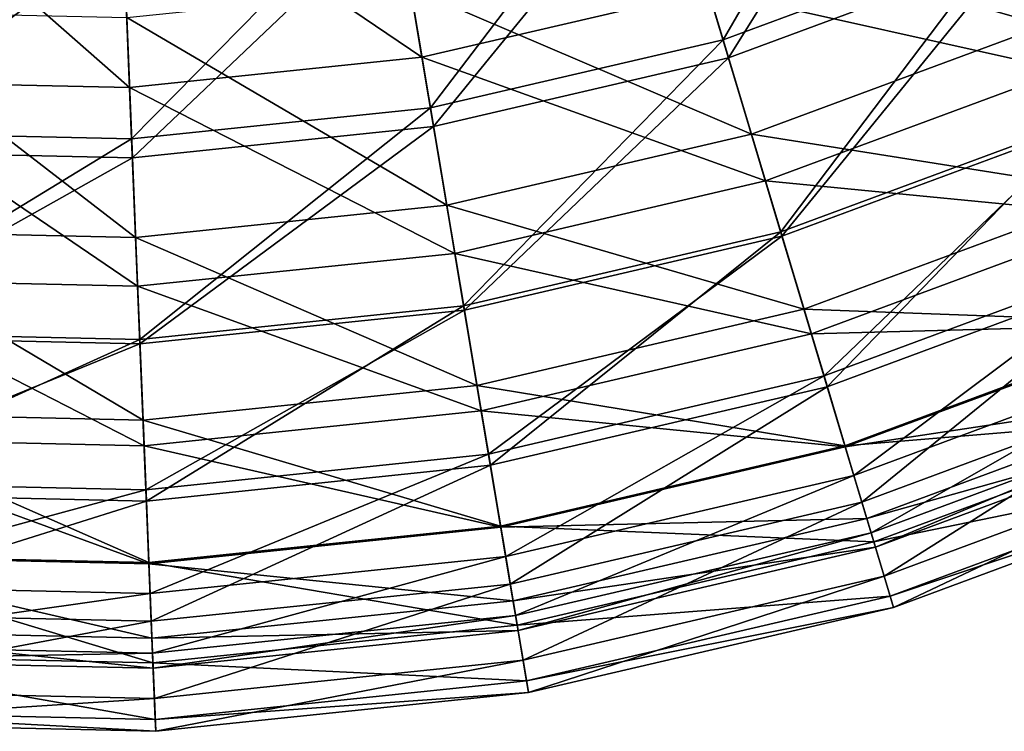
# Model space of a CAD drawing. Header units: millimetres. Extents: x 0 to 403, y 0 to 439.
# Tile 273 of 656: x 201 to 231, y 0 to 21. Entities that reach past the tile are written whole.
import ezdxf

# ---------------------------------------------------------------- set-up
doc = ezdxf.new("R2010")
doc.units = ezdxf.units.MM
doc.header["$LTSCALE"] = 25.4
doc.layers.get('0').update_dxf_attribs({"true_color": 0xff5454})

# ---------------------------------------------------------------- blocks, each defined once
blk = doc.blocks.new('VETRO-VII-9131.STL')
at = {"color": 18, "true_color": 0x000000}
mesh = blk.add_polyface(dxfattribs=at)
corners = [(38.358, 29.674, 592.897), (27.412, 31.365, 584.172), (34.962, 35.299, 584.172), (30.077, 25.358, 592.897)]
mesh.append_faces([[corners[k] for k in face] for face in [(0, 1, 2), (1, 0, 3)]], dxfattribs={"vtx0": -1, "color": 18})
mesh = blk.add_polyface(dxfattribs=at)
corners = [(26.02, 34.504, 703.76), (20.472, 24.935, 695.428), (28.883, 28.049, 695.428), (18.441, 31.697, 703.76)]
mesh.append_faces([[corners[k] for k in face] for face in [(0, 1, 2), (1, 0, 3)]], dxfattribs={"vtx0": -1, "color": 18})
mesh = blk.add_polyface(dxfattribs=at)
corners = [(20.635, 24.394, 592.764), (26.409, 33.626, 584.224), (18.717, 30.777, 584.224), (29.112, 27.533, 592.764)]
mesh.append_faces([[corners[k] for k in face] for face in [(0, 1, 2), (1, 0, 3)]], dxfattribs={"vtx0": -1, "color": 18})
mesh = blk.add_polyface(dxfattribs=at)
corners = [(28.262, 29.45, 694.304), (39.112, 28.425, 685.241), (30.668, 24.026, 685.241), (36.045, 33.506, 694.304)]
mesh.append_faces([[corners[k] for k in face] for face in [(0, 1, 2), (1, 0, 3)]], dxfattribs={"vtx0": -1, "color": 18})
mesh = blk.add_polyface(dxfattribs=at)
corners = [(10.324, 31.325, 702.562), (20.031, 26.402, 694.304), (11.484, 24.41, 694.304), (18.014, 33.117, 702.562)]
mesh.append_faces([[corners[k] for k in face] for face in [(0, 1, 2), (1, 0, 3)]], dxfattribs={"vtx0": -1, "color": 18})
mesh = blk.add_polyface(dxfattribs=at)
corners = [(18.441, 31.697, 703.76), (11.738, 22.898, 695.428), (20.472, 24.935, 695.428), (10.57, 29.862, 703.76)]
mesh.append_faces([[corners[k] for k in face] for face in [(0, 1, 2), (1, 0, 3)]], dxfattribs={"vtx0": -1, "color": 18})
mesh = blk.add_polyface(dxfattribs=at)
corners = [(2.471, 30.51, 702.562), (11.484, 24.41, 694.304), (2.755, 23.504, 694.304), (10.324, 31.325, 702.562)]
mesh.append_faces([[corners[k] for k in face] for face in [(0, 1, 2), (1, 0, 3)]], dxfattribs={"vtx0": -1, "color": 18})
mesh = blk.add_polyface(dxfattribs=at)
corners = [(30.077, 25.358, 592.897), (19.429, 28.409, 584.172), (27.412, 31.365, 584.172), (21.319, 22.115, 592.897)]
mesh.append_faces([[corners[k] for k in face] for face in [(0, 1, 2), (1, 0, 3)]], dxfattribs={"vtx0": -1, "color": 18})
mesh = blk.add_polyface(dxfattribs=at)
corners = [(-5.423, 30.686, 702.562), (2.755, 23.504, 694.304), (-6.019, 23.7, 694.304), (2.471, 30.51, 702.562)]
mesh.append_faces([[corners[k] for k in face] for face in [(0, 1, 2), (1, 0, 3)]], dxfattribs={"vtx0": -1, "color": 18})
mesh = blk.add_polyface(dxfattribs=at)
corners = [(11.831, 22.342, 592.764), (18.717, 30.777, 584.224), (10.729, 28.915, 584.224), (20.635, 24.394, 592.764)]
mesh.append_faces([[corners[k] for k in face] for face in [(0, 1, 2), (1, 0, 3)]], dxfattribs={"vtx0": -1, "color": 18})
mesh = blk.add_polyface(dxfattribs=at)
corners = [(10.57, 29.862, 703.76), (2.817, 21.973, 695.428), (11.738, 22.898, 695.428), (2.531, 29.028, 703.76)]
mesh.append_faces([[corners[k] for k in face] for face in [(0, 1, 2), (1, 0, 3)]], dxfattribs={"vtx0": -1, "color": 18})
mesh = blk.add_polyface(dxfattribs=at)
corners = [(20.031, 26.402, 694.304), (30.668, 24.026, 685.241), (21.739, 20.719, 685.241), (28.262, 29.45, 694.304)]
mesh.append_faces([[corners[k] for k in face] for face in [(0, 1, 2), (1, 0, 3)]], dxfattribs={"vtx0": -1, "color": 18})
mesh = blk.add_polyface(dxfattribs=at)
corners = [(2.531, 29.028, 703.76), (-6.15, 22.173, 695.428), (2.817, 21.973, 695.428), (-5.549, 29.209, 703.76)]
mesh.append_faces([[corners[k] for k in face] for face in [(0, 1, 2), (1, 0, 3)]], dxfattribs={"vtx0": -1, "color": 18})
mesh = blk.add_polyface(dxfattribs=at)
corners = [(2.84, 21.409, 592.764), (10.729, 28.915, 584.224), (2.57, 28.069, 584.224), (11.831, 22.342, 592.764)]
mesh.append_faces([[corners[k] for k in face] for face in [(0, 1, 2), (1, 0, 3)]], dxfattribs={"vtx0": -1, "color": 18})
mesh = blk.add_polyface(dxfattribs=at)
corners = [(-6.198, 21.611, 592.764), (2.57, 28.069, 584.224), (-5.631, 28.252, 584.224), (2.84, 21.409, 592.764)]
mesh.append_faces([[corners[k] for k in face] for face in [(0, 1, 2), (1, 0, 3)]], dxfattribs={"vtx0": -1, "color": 18})
mesh = blk.add_polyface(dxfattribs=at)
corners = [(21.319, 22.115, 592.897), (11.138, 26.476, 584.172), (19.429, 28.409, 584.172), (12.225, 19.995, 592.897)]
mesh.append_faces([[corners[k] for k in face] for face in [(0, 1, 2), (1, 0, 3)]], dxfattribs={"vtx0": -1, "color": 18})
mesh = blk.add_polyface(dxfattribs=at)
corners = [(28.883, 28.049, 695.428), (22.196, 19.199, 686.294), (31.311, 22.575, 686.294), (20.472, 24.935, 695.428)]
mesh.append_faces([[corners[k] for k in face] for face in [(0, 1, 2), (1, 0, 3)]], dxfattribs={"vtx0": -1, "color": 18})
mesh = blk.add_polyface(dxfattribs=at)
corners = [(22.233, 19.074, 602.064), (29.112, 27.533, 592.764), (20.635, 24.394, 592.764), (31.364, 22.455, 602.064)]
mesh.append_faces([[corners[k] for k in face] for face in [(0, 1, 2), (1, 0, 3)]], dxfattribs={"vtx0": -1, "color": 18})
mesh = blk.add_polyface(dxfattribs=at)
corners = [(12.225, 19.995, 592.897), (2.67, 25.598, 584.172), (11.138, 26.476, 584.172), (2.936, 19.032, 592.897)]
mesh.append_faces([[corners[k] for k in face] for face in [(0, 1, 2), (1, 0, 3)]], dxfattribs={"vtx0": -1, "color": 18})
mesh = blk.add_polyface(dxfattribs=at)
corners = [(11.484, 24.41, 694.304), (21.739, 20.719, 685.241), (12.466, 18.557, 685.241), (20.031, 26.402, 694.304)]
mesh.append_faces([[corners[k] for k in face] for face in [(0, 1, 2), (1, 0, 3)]], dxfattribs={"vtx0": -1, "color": 18})
mesh = blk.add_polyface(dxfattribs=at)
corners = [(2.936, 19.032, 592.897), (-5.841, 25.787, 584.172), (2.67, 25.598, 584.172), (-6.4, 19.24, 592.897)]
mesh.append_faces([[corners[k] for k in face] for face in [(0, 1, 2), (1, 0, 3)]], dxfattribs={"vtx0": -1, "color": 18})
mesh = blk.add_polyface(dxfattribs=at)
corners = [(32.289, 20.372, 602.359), (21.319, 22.115, 592.897), (30.077, 25.358, 592.897), (22.889, 16.891, 602.359)]
mesh.append_faces([[corners[k] for k in face] for face in [(0, 1, 2), (1, 0, 3)]], dxfattribs={"vtx0": -1, "color": 18})
mesh = blk.add_polyface(dxfattribs=at)
corners = [(20.472, 24.935, 695.428), (12.728, 16.992, 686.294), (22.196, 19.199, 686.294), (11.738, 22.898, 695.428)]
mesh.append_faces([[corners[k] for k in face] for face in [(0, 1, 2), (1, 0, 3)]], dxfattribs={"vtx0": -1, "color": 18})
mesh = blk.add_polyface(dxfattribs=at)
corners = [(2.755, 23.504, 694.304), (12.466, 18.557, 685.241), (2.995, 17.575, 685.241), (11.484, 24.41, 694.304)]
mesh.append_faces([[corners[k] for k in face] for face in [(0, 1, 2), (1, 0, 3)]], dxfattribs={"vtx0": -1, "color": 18})
mesh = blk.add_polyface(dxfattribs=at)
corners = [(12.75, 16.863, 602.064), (20.635, 24.394, 592.764), (11.831, 22.342, 592.764), (22.233, 19.074, 602.064)]
mesh.append_faces([[corners[k] for k in face] for face in [(0, 1, 2), (1, 0, 3)]], dxfattribs={"vtx0": -1, "color": 18})
mesh = blk.add_polyface(dxfattribs=at)
corners = [(21.739, 20.719, 685.241), (32.6, 19.669, 675.513), (23.11, 16.155, 675.513), (30.668, 24.026, 685.241)]
mesh.append_faces([[corners[k] for k in face] for face in [(0, 1, 2), (1, 0, 3)]], dxfattribs={"vtx0": -1, "color": 18})
mesh = blk.add_polyface(dxfattribs=at)
corners = [(-6.019, 23.7, 694.304), (2.995, 17.575, 685.241), (-6.524, 17.787, 685.241), (2.755, 23.504, 694.304)]
mesh.append_faces([[corners[k] for k in face] for face in [(0, 1, 2), (1, 0, 3)]], dxfattribs={"vtx0": -1, "color": 18})
mesh = blk.add_polyface(dxfattribs=at)
corners = [(11.738, 22.898, 695.428), (3.059, 15.989, 686.294), (12.728, 16.992, 686.294), (2.817, 21.973, 695.428)]
mesh.append_faces([[corners[k] for k in face] for face in [(0, 1, 2), (1, 0, 3)]], dxfattribs={"vtx0": -1, "color": 18})
mesh = blk.add_polyface(dxfattribs=at)
corners = [(3.065, 15.859, 602.064), (11.831, 22.342, 592.764), (2.84, 21.409, 592.764), (12.75, 16.863, 602.064)]
mesh.append_faces([[corners[k] for k in face] for face in [(0, 1, 2), (1, 0, 3)]], dxfattribs={"vtx0": -1, "color": 18})
mesh = blk.add_polyface(dxfattribs=at)
corners = [(31.311, 22.575, 686.294), (23.584, 14.576, 676.496), (33.269, 18.163, 676.496), (22.196, 19.199, 686.294)]
mesh.append_faces([[corners[k] for k in face] for face in [(0, 1, 2), (1, 0, 3)]], dxfattribs={"vtx0": -1, "color": 18})
mesh = blk.add_polyface(dxfattribs=at)
corners = [(23.488, 14.898, 611.981), (31.364, 22.455, 602.064), (22.233, 19.074, 602.064), (33.132, 18.47, 611.981)]
mesh.append_faces([[corners[k] for k in face] for face in [(0, 1, 2), (1, 0, 3)]], dxfattribs={"vtx0": -1, "color": 18})
mesh = blk.add_polyface(dxfattribs=at)
corners = [(2.817, 21.973, 695.428), (-6.659, 16.206, 686.294), (3.059, 15.989, 686.294), (-6.15, 22.173, 695.428)]
mesh.append_faces([[corners[k] for k in face] for face in [(0, 1, 2), (1, 0, 3)]], dxfattribs={"vtx0": -1, "color": 18})
mesh = blk.add_polyface(dxfattribs=at)
corners = [(22.889, 16.891, 602.359), (12.225, 19.995, 592.897), (21.319, 22.115, 592.897), (13.127, 14.615, 602.359)]
mesh.append_faces([[corners[k] for k in face] for face in [(0, 1, 2), (1, 0, 3)]], dxfattribs={"vtx0": -1, "color": 18})
mesh = blk.add_polyface(dxfattribs=at)
corners = [(-6.67, 16.076, 602.064), (2.84, 21.409, 592.764), (-6.198, 21.611, 592.764), (3.065, 15.859, 602.064)]
mesh.append_faces([[corners[k] for k in face] for face in [(0, 1, 2), (1, 0, 3)]], dxfattribs={"vtx0": -1, "color": 18})
mesh = blk.add_polyface(dxfattribs=at)
corners = [(12.466, 18.557, 685.241), (23.11, 16.155, 675.513), (13.254, 13.857, 675.513), (21.739, 20.719, 685.241)]
mesh.append_faces([[corners[k] for k in face] for face in [(0, 1, 2), (1, 0, 3)]], dxfattribs={"vtx0": -1, "color": 18})
mesh = blk.add_polyface(dxfattribs=at)
corners = [(34.015, 16.481, 612.417), (22.889, 16.891, 602.359), (32.289, 20.372, 602.359), (24.114, 12.814, 612.417)]
mesh.append_faces([[corners[k] for k in face] for face in [(0, 1, 2), (1, 0, 3)]], dxfattribs={"vtx0": -1, "color": 18})
mesh = blk.add_polyface(dxfattribs=at)
corners = [(13.127, 14.615, 602.359), (2.936, 19.032, 592.897), (12.225, 19.995, 592.897), (3.157, 13.581, 602.359)]
mesh.append_faces([[corners[k] for k in face] for face in [(0, 1, 2), (1, 0, 3)]], dxfattribs={"vtx0": -1, "color": 18})
mesh = blk.add_polyface(dxfattribs=at)
corners = [(23.11, 16.155, 675.513), (34.029, 16.449, 665.268), (24.124, 12.781, 665.268), (32.6, 19.669, 675.513)]
mesh.append_faces([[corners[k] for k in face] for face in [(0, 1, 2), (1, 0, 3)]], dxfattribs={"vtx0": -1, "color": 18})
mesh = blk.add_polyface(dxfattribs=at)
corners = [(3.157, 13.581, 602.359), (-6.4, 19.24, 592.897), (2.936, 19.032, 592.897), (-6.864, 13.805, 602.359)]
mesh.append_faces([[corners[k] for k in face] for face in [(0, 1, 2), (1, 0, 3)]], dxfattribs={"vtx0": -1, "color": 18})
mesh = blk.add_polyface(dxfattribs=at)
corners = [(22.196, 19.199, 686.294), (13.527, 12.232, 676.496), (23.584, 14.576, 676.496), (12.728, 16.992, 686.294)]
mesh.append_faces([[corners[k] for k in face] for face in [(0, 1, 2), (1, 0, 3)]], dxfattribs={"vtx0": -1, "color": 18})
mesh = blk.add_polyface(dxfattribs=at)
corners = [(13.471, 12.563, 611.981), (22.233, 19.074, 602.064), (12.75, 16.863, 602.064), (23.488, 14.898, 611.981)]
mesh.append_faces([[corners[k] for k in face] for face in [(0, 1, 2), (1, 0, 3)]], dxfattribs={"vtx0": -1, "color": 18})
mesh = blk.add_polyface(dxfattribs=at)
corners = [(2.995, 17.575, 685.241), (13.254, 13.857, 675.513), (3.188, 12.813, 675.513), (12.466, 18.557, 685.241)]
mesh.append_faces([[corners[k] for k in face] for face in [(0, 1, 2), (1, 0, 3)]], dxfattribs={"vtx0": -1, "color": 18})
mesh = blk.add_polyface(dxfattribs=at)
corners = [(24.379, 11.932, 622.362), (33.132, 18.47, 611.981), (23.488, 14.898, 611.981), (34.388, 15.639, 622.362)]
mesh.append_faces([[corners[k] for k in face] for face in [(0, 1, 2), (1, 0, 3)]], dxfattribs={"vtx0": -1, "color": 18})
mesh = blk.add_polyface(dxfattribs=at)
corners = [(33.269, 18.163, 676.496), (24.618, 11.135, 666.182), (34.725, 14.878, 666.182), (23.584, 14.576, 676.496)]
mesh.append_faces([[corners[k] for k in face] for face in [(0, 1, 2), (1, 0, 3)]], dxfattribs={"vtx0": -1, "color": 18})
mesh = blk.add_polyface(dxfattribs=at)
corners = [(-6.524, 17.787, 685.241), (3.188, 12.813, 675.513), (-6.929, 13.039, 675.513), (2.995, 17.575, 685.241)]
mesh.append_faces([[corners[k] for k in face] for face in [(0, 1, 2), (1, 0, 3)]], dxfattribs={"vtx0": -1, "color": 18})
mesh = blk.add_polyface(dxfattribs=at)
corners = [(12.728, 16.992, 686.294), (3.255, 11.166, 676.496), (13.527, 12.232, 676.496), (3.059, 15.989, 686.294)]
mesh.append_faces([[corners[k] for k in face] for face in [(0, 1, 2), (1, 0, 3)]], dxfattribs={"vtx0": -1, "color": 18})
mesh = blk.add_polyface(dxfattribs=at)
corners = [(3.241, 11.502, 611.981), (12.75, 16.863, 602.064), (3.065, 15.859, 602.064), (13.471, 12.563, 611.981)]
mesh.append_faces([[corners[k] for k in face] for face in [(0, 1, 2), (1, 0, 3)]], dxfattribs={"vtx0": -1, "color": 18})
mesh = blk.add_polyface(dxfattribs=at)
corners = [(24.114, 12.814, 612.417), (13.127, 14.615, 602.359), (22.889, 16.891, 602.359), (13.831, 10.417, 612.417)]
mesh.append_faces([[corners[k] for k in face] for face in [(0, 1, 2), (1, 0, 3)]], dxfattribs={"vtx0": -1, "color": 18})
mesh = blk.add_polyface(dxfattribs=at)
corners = [(35.229, 13.743, 622.921), (24.114, 12.814, 612.417), (34.015, 16.481, 612.417), (24.975, 9.946, 622.921)]
mesh.append_faces([[corners[k] for k in face] for face in [(0, 1, 2), (1, 0, 3)]], dxfattribs={"vtx0": -1, "color": 18})
mesh = blk.add_polyface(dxfattribs=at)
corners = [(3.059, 15.989, 686.294), (-7.07, 11.397, 676.496), (3.255, 11.166, 676.496), (-6.659, 16.206, 686.294)]
mesh.append_faces([[corners[k] for k in face] for face in [(0, 1, 2), (1, 0, 3)]], dxfattribs={"vtx0": -1, "color": 18})
mesh = blk.add_polyface(dxfattribs=at)
corners = [(24.124, 12.781, 665.268), (34.932, 14.413, 654.667), (24.764, 10.648, 654.667), (34.029, 16.449, 665.268)]
mesh.append_faces([[corners[k] for k in face] for face in [(0, 1, 2), (1, 0, 3)]], dxfattribs={"vtx0": -1, "color": 18})
mesh = blk.add_polyface(dxfattribs=at)
corners = [(-7.041, 11.732, 611.981), (3.065, 15.859, 602.064), (-6.67, 16.076, 602.064), (3.241, 11.502, 611.981)]
mesh.append_faces([[corners[k] for k in face] for face in [(0, 1, 2), (1, 0, 3)]], dxfattribs={"vtx0": -1, "color": 18})
mesh = blk.add_polyface(dxfattribs=at)
corners = [(13.254, 13.857, 675.513), (24.124, 12.781, 665.268), (13.837, 10.383, 665.268), (23.11, 16.155, 675.513)]
mesh.append_faces([[corners[k] for k in face] for face in [(0, 1, 2), (1, 0, 3)]], dxfattribs={"vtx0": -1, "color": 18})
mesh = blk.add_polyface(dxfattribs=at)
corners = [(24.893, 10.221, 633.047), (34.388, 15.639, 622.362), (24.379, 11.932, 622.362), (35.113, 14.005, 633.047)]
mesh.append_faces([[corners[k] for k in face] for face in [(0, 1, 2), (1, 0, 3)]], dxfattribs={"vtx0": -1, "color": 18})
mesh = blk.add_polyface(dxfattribs=at)
corners = [(13.984, 9.509, 622.362), (23.488, 14.898, 611.981), (13.471, 12.563, 611.981), (24.379, 11.932, 622.362)]
mesh.append_faces([[corners[k] for k in face] for face in [(0, 1, 2), (1, 0, 3)]], dxfattribs={"vtx0": -1, "color": 18})
mesh = blk.add_polyface(dxfattribs=at)
corners = [(34.725, 14.878, 666.182), (25.281, 8.928, 655.506), (35.66, 12.772, 655.506), (24.618, 11.135, 666.182)]
mesh.append_faces([[corners[k] for k in face] for face in [(0, 1, 2), (1, 0, 3)]], dxfattribs={"vtx0": -1, "color": 18})
mesh = blk.add_polyface(dxfattribs=at)
corners = [(13.831, 10.417, 612.417), (3.157, 13.581, 602.359), (13.127, 14.615, 602.359), (3.329, 9.328, 612.417)]
mesh.append_faces([[corners[k] for k in face] for face in [(0, 1, 2), (1, 0, 3)]], dxfattribs={"vtx0": -1, "color": 18})
mesh = blk.add_polyface(dxfattribs=at)
corners = [(23.584, 14.576, 676.496), (14.121, 8.688, 666.182), (24.618, 11.135, 666.182), (13.527, 12.232, 676.496)]
mesh.append_faces([[corners[k] for k in face] for face in [(0, 1, 2), (1, 0, 3)]], dxfattribs={"vtx0": -1, "color": 18})
mesh = blk.add_polyface(dxfattribs=at)
corners = [(24.764, 10.648, 654.667), (35.295, 13.595, 643.871), (25.022, 9.79, 643.871), (34.932, 14.413, 654.667)]
mesh.append_faces([[corners[k] for k in face] for face in [(0, 1, 2), (1, 0, 3)]], dxfattribs={"vtx0": -1, "color": 18})
mesh = blk.add_polyface(dxfattribs=at)
corners = [(3.188, 12.813, 675.513), (13.837, 10.383, 665.268), (3.331, 9.293, 665.268), (13.254, 13.857, 675.513)]
mesh.append_faces([[corners[k] for k in face] for face in [(0, 1, 2), (1, 0, 3)]], dxfattribs={"vtx0": -1, "color": 18})
mesh = blk.add_polyface(dxfattribs=at)
corners = [(25.022, 9.79, 643.871), (35.113, 14.005, 633.047), (24.893, 10.221, 633.047), (35.295, 13.595, 643.871)]
mesh.append_faces([[corners[k] for k in face] for face in [(0, 1, 2), (1, 0, 3)]], dxfattribs={"vtx0": -1, "color": 18})
mesh = blk.add_polyface(dxfattribs=at)
corners = [(3.329, 9.328, 612.417), (-6.864, 13.805, 602.359), (3.157, 13.581, 602.359), (-7.226, 9.564, 612.417)]
mesh.append_faces([[corners[k] for k in face] for face in [(0, 1, 2), (1, 0, 3)]], dxfattribs={"vtx0": -1, "color": 18})
mesh = blk.add_polyface(dxfattribs=at)
corners = [(35.914, 12.2, 633.712), (24.975, 9.946, 622.921), (35.229, 13.743, 622.921), (25.461, 8.329, 633.712)]
mesh.append_faces([[corners[k] for k in face] for face in [(0, 1, 2), (1, 0, 3)]], dxfattribs={"vtx0": -1, "color": 18})
mesh = blk.add_polyface(dxfattribs=at)
corners = [(-6.929, 13.039, 675.513), (3.331, 9.293, 665.268), (-7.229, 9.529, 665.268), (3.188, 12.813, 675.513)]
mesh.append_faces([[corners[k] for k in face] for face in [(0, 1, 2), (1, 0, 3)]], dxfattribs={"vtx0": -1, "color": 18})
mesh = blk.add_polyface(dxfattribs=at)
corners = [(24.975, 9.946, 622.921), (13.831, 10.417, 612.417), (24.114, 12.814, 612.417), (14.327, 7.463, 622.921)]
mesh.append_faces([[corners[k] for k in face] for face in [(0, 1, 2), (1, 0, 3)]], dxfattribs={"vtx0": -1, "color": 18})
mesh = blk.add_polyface(dxfattribs=at)
corners = [(13.837, 10.383, 665.268), (24.764, 10.648, 654.667), (14.205, 8.187, 654.667), (24.124, 12.781, 665.268)]
mesh.append_faces([[corners[k] for k in face] for face in [(0, 1, 2), (1, 0, 3)]], dxfattribs={"vtx0": -1, "color": 18})
mesh = blk.add_polyface(dxfattribs=at)
corners = [(35.66, 12.772, 655.506), (25.564, 7.988, 644.628), (36.058, 11.875, 644.628), (25.281, 8.928, 655.506)]
mesh.append_faces([[corners[k] for k in face] for face in [(0, 1, 2), (1, 0, 3)]], dxfattribs={"vtx0": -1, "color": 18})
mesh = blk.add_polyface(dxfattribs=at)
corners = [(3.367, 8.408, 622.362), (13.471, 12.563, 611.981), (3.241, 11.502, 611.981), (13.984, 9.509, 622.362)]
mesh.append_faces([[corners[k] for k in face] for face in [(0, 1, 2), (1, 0, 3)]], dxfattribs={"vtx0": -1, "color": 18})
mesh = blk.add_polyface(dxfattribs=at)
corners = [(13.527, 12.232, 676.496), (3.4, 7.576, 666.182), (14.121, 8.688, 666.182), (3.255, 11.166, 676.496)]
mesh.append_faces([[corners[k] for k in face] for face in [(0, 1, 2), (1, 0, 3)]], dxfattribs={"vtx0": -1, "color": 18})
mesh = blk.add_polyface(dxfattribs=at)
corners = [(36.058, 11.875, 644.628), (25.461, 8.329, 633.712), (35.914, 12.2, 633.712), (25.564, 7.988, 644.628)]
mesh.append_faces([[corners[k] for k in face] for face in [(0, 1, 2), (1, 0, 3)]], dxfattribs={"vtx0": -1, "color": 18})
mesh = blk.add_polyface(dxfattribs=at)
corners = [(14.279, 7.746, 633.047), (24.379, 11.932, 622.362), (13.984, 9.509, 622.362), (24.893, 10.221, 633.047)]
mesh.append_faces([[corners[k] for k in face] for face in [(0, 1, 2), (1, 0, 3)]], dxfattribs={"vtx0": -1, "color": 18})
mesh = blk.add_polyface(dxfattribs=at)
corners = [(-7.304, 8.646, 622.362), (3.241, 11.502, 611.981), (-7.041, 11.732, 611.981), (3.367, 8.408, 622.362)]
mesh.append_faces([[corners[k] for k in face] for face in [(0, 1, 2), (1, 0, 3)]], dxfattribs={"vtx0": -1, "color": 18})
mesh = blk.add_polyface(dxfattribs=at)
corners = [(3.255, 11.166, 676.496), (-7.375, 7.817, 666.182), (3.4, 7.576, 666.182), (-7.07, 11.397, 676.496)]
mesh.append_faces([[corners[k] for k in face] for face in [(0, 1, 2), (1, 0, 3)]], dxfattribs={"vtx0": -1, "color": 18})
mesh = blk.add_polyface(dxfattribs=at)
corners = [(24.618, 11.135, 666.182), (14.502, 6.416, 655.506), (25.281, 8.928, 655.506), (14.121, 8.688, 666.182)]
mesh.append_faces([[corners[k] for k in face] for face in [(0, 1, 2), (1, 0, 3)]], dxfattribs={"vtx0": -1, "color": 18})
mesh = blk.add_polyface(dxfattribs=at)
corners = [(14.205, 8.187, 654.667), (25.022, 9.79, 643.871), (14.353, 7.304, 643.871), (24.764, 10.648, 654.667)]
mesh.append_faces([[corners[k] for k in face] for face in [(0, 1, 2), (1, 0, 3)]], dxfattribs={"vtx0": -1, "color": 18})
mesh = blk.add_polyface(dxfattribs=at)
corners = [(14.327, 7.463, 622.921), (3.329, 9.328, 612.417), (13.831, 10.417, 612.417), (3.451, 6.335, 622.921)]
mesh.append_faces([[corners[k] for k in face] for face in [(0, 1, 2), (1, 0, 3)]], dxfattribs={"vtx0": -1, "color": 18})
mesh = blk.add_polyface(dxfattribs=at)
corners = [(3.331, 9.293, 665.268), (14.205, 8.187, 654.667), (3.421, 7.068, 654.667), (13.837, 10.383, 665.268)]
mesh.append_faces([[corners[k] for k in face] for face in [(0, 1, 2), (1, 0, 3)]], dxfattribs={"vtx0": -1, "color": 18})
mesh = blk.add_polyface(dxfattribs=at)
corners = [(14.353, 7.304, 643.871), (24.893, 10.221, 633.047), (14.279, 7.746, 633.047), (25.022, 9.79, 643.871)]
mesh.append_faces([[corners[k] for k in face] for face in [(0, 1, 2), (1, 0, 3)]], dxfattribs={"vtx0": -1, "color": 18})
mesh = blk.add_polyface(dxfattribs=at)
corners = [(25.461, 8.329, 633.712), (14.327, 7.463, 622.921), (24.975, 9.946, 622.921), (14.606, 5.799, 633.712)]
mesh.append_faces([[corners[k] for k in face] for face in [(0, 1, 2), (1, 0, 3)]], dxfattribs={"vtx0": -1, "color": 18})
mesh = blk.add_polyface(dxfattribs=at)
corners = [(3.451, 6.335, 622.921), (-7.226, 9.564, 612.417), (3.329, 9.328, 612.417), (-7.481, 6.579, 622.921)]
mesh.append_faces([[corners[k] for k in face] for face in [(0, 1, 2), (1, 0, 3)]], dxfattribs={"vtx0": -1, "color": 18})
mesh = blk.add_polyface(dxfattribs=at)
corners = [(-7.229, 9.529, 665.268), (3.421, 7.068, 654.667), (-7.418, 7.31, 654.667), (3.331, 9.293, 665.268)]
mesh.append_faces([[corners[k] for k in face] for face in [(0, 1, 2), (1, 0, 3)]], dxfattribs={"vtx0": -1, "color": 18})
mesh = blk.add_polyface(dxfattribs=at)
corners = [(3.439, 6.622, 633.047), (13.984, 9.509, 622.362), (3.367, 8.408, 622.362), (14.279, 7.746, 633.047)]
mesh.append_faces([[corners[k] for k in face] for face in [(0, 1, 2), (1, 0, 3)]], dxfattribs={"vtx0": -1, "color": 18})
mesh = blk.add_polyface(dxfattribs=at)
corners = [(25.281, 8.928, 655.506), (14.665, 5.448, 644.628), (25.564, 7.988, 644.628), (14.502, 6.416, 655.506)]
mesh.append_faces([[corners[k] for k in face] for face in [(0, 1, 2), (1, 0, 3)]], dxfattribs={"vtx0": -1, "color": 18})
mesh = blk.add_polyface(dxfattribs=at)
corners = [(-7.456, 6.865, 633.047), (3.367, 8.408, 622.362), (-7.304, 8.646, 622.362), (3.439, 6.622, 633.047)]
mesh.append_faces([[corners[k] for k in face] for face in [(0, 1, 2), (1, 0, 3)]], dxfattribs={"vtx0": -1, "color": 18})
mesh = blk.add_polyface(dxfattribs=at)
corners = [(14.121, 8.688, 666.182), (3.494, 5.274, 655.506), (14.502, 6.416, 655.506), (3.4, 7.576, 666.182)]
mesh.append_faces([[corners[k] for k in face] for face in [(0, 1, 2), (1, 0, 3)]], dxfattribs={"vtx0": -1, "color": 18})
mesh = blk.add_polyface(dxfattribs=at)
corners = [(25.564, 7.988, 644.628), (14.606, 5.799, 633.712), (25.461, 8.329, 633.712), (14.665, 5.448, 644.628)]
mesh.append_faces([[corners[k] for k in face] for face in [(0, 1, 2), (1, 0, 3)]], dxfattribs={"vtx0": -1, "color": 18})
mesh = blk.add_polyface(dxfattribs=at)
corners = [(3.421, 7.068, 654.667), (14.353, 7.304, 643.871), (3.457, 6.173, 643.871), (14.205, 8.187, 654.667)]
mesh.append_faces([[corners[k] for k in face] for face in [(0, 1, 2), (1, 0, 3)]], dxfattribs={"vtx0": -1, "color": 18})
mesh = blk.add_polyface(dxfattribs=at)
corners = [(3.4, 7.576, 666.182), (-7.571, 5.521, 655.506), (3.494, 5.274, 655.506), (-7.375, 7.817, 666.182)]
mesh.append_faces([[corners[k] for k in face] for face in [(0, 1, 2), (1, 0, 3)]], dxfattribs={"vtx0": -1, "color": 18})
mesh = blk.add_polyface(dxfattribs=at)
corners = [(3.457, 6.173, 643.871), (14.279, 7.746, 633.047), (3.439, 6.622, 633.047), (14.353, 7.304, 643.871)]
mesh.append_faces([[corners[k] for k in face] for face in [(0, 1, 2), (1, 0, 3)]], dxfattribs={"vtx0": -1, "color": 18})
mesh = blk.add_polyface(dxfattribs=at)
corners = [(14.606, 5.799, 633.712), (3.451, 6.335, 622.921), (14.327, 7.463, 622.921), (3.519, 4.649, 633.712)]
mesh.append_faces([[corners[k] for k in face] for face in [(0, 1, 2), (1, 0, 3)]], dxfattribs={"vtx0": -1, "color": 18})
mesh = blk.add_polyface(dxfattribs=at)
corners = [(-7.418, 7.31, 654.667), (3.457, 6.173, 643.871), (-7.495, 6.418, 643.871), (3.421, 7.068, 654.667)]
mesh.append_faces([[corners[k] for k in face] for face in [(0, 1, 2), (1, 0, 3)]], dxfattribs={"vtx0": -1, "color": 18})
mesh = blk.add_polyface(dxfattribs=at)
corners = [(-7.495, 6.418, 643.871), (3.439, 6.622, 633.047), (-7.456, 6.865, 633.047), (3.457, 6.173, 643.871)]
mesh.append_faces([[corners[k] for k in face] for face in [(0, 1, 2), (1, 0, 3)]], dxfattribs={"vtx0": -1, "color": 18})
mesh = blk.add_polyface(dxfattribs=at)
corners = [(3.519, 4.649, 633.712), (-7.481, 6.579, 622.921), (3.451, 6.335, 622.921), (-7.624, 4.897, 633.712)]
mesh.append_faces([[corners[k] for k in face] for face in [(0, 1, 2), (1, 0, 3)]], dxfattribs={"vtx0": -1, "color": 18})
mesh = blk.add_polyface(dxfattribs=at)
corners = [(14.502, 6.416, 655.506), (3.534, 4.293, 644.628), (14.665, 5.448, 644.628), (3.494, 5.274, 655.506)]
mesh.append_faces([[corners[k] for k in face] for face in [(0, 1, 2), (1, 0, 3)]], dxfattribs={"vtx0": -1, "color": 18})
mesh = blk.add_polyface(dxfattribs=at)
corners = [(14.665, 5.448, 644.628), (3.519, 4.649, 633.712), (14.606, 5.799, 633.712), (3.534, 4.293, 644.628)]
mesh.append_faces([[corners[k] for k in face] for face in [(0, 1, 2), (1, 0, 3)]], dxfattribs={"vtx0": -1, "color": 18})
mesh = blk.add_polyface(dxfattribs=at)
corners = [(3.494, 5.274, 655.506), (-7.655, 4.543, 644.628), (3.534, 4.293, 644.628), (-7.571, 5.521, 655.506)]
mesh.append_faces([[corners[k] for k in face] for face in [(0, 1, 2), (1, 0, 3)]], dxfattribs={"vtx0": -1, "color": 18})
mesh = blk.add_polyface(dxfattribs=at)
corners = [(3.534, 4.293, 644.628), (-7.624, 4.897, 633.712), (3.519, 4.649, 633.712), (-7.655, 4.543, 644.628)]
mesh.append_faces([[corners[k] for k in face] for face in [(0, 1, 2), (1, 0, 3)]], dxfattribs={"vtx0": -1, "color": 18})

msp = doc.modelspace()

# ---------------------------------------------------------------- block references
at = {"color": 0}
msp.add_blockref('VETRO-VII-9131.STL', (201.766, -4.293, -13.505), dxfattribs=at)

doc.saveas('drawing.dxf')
